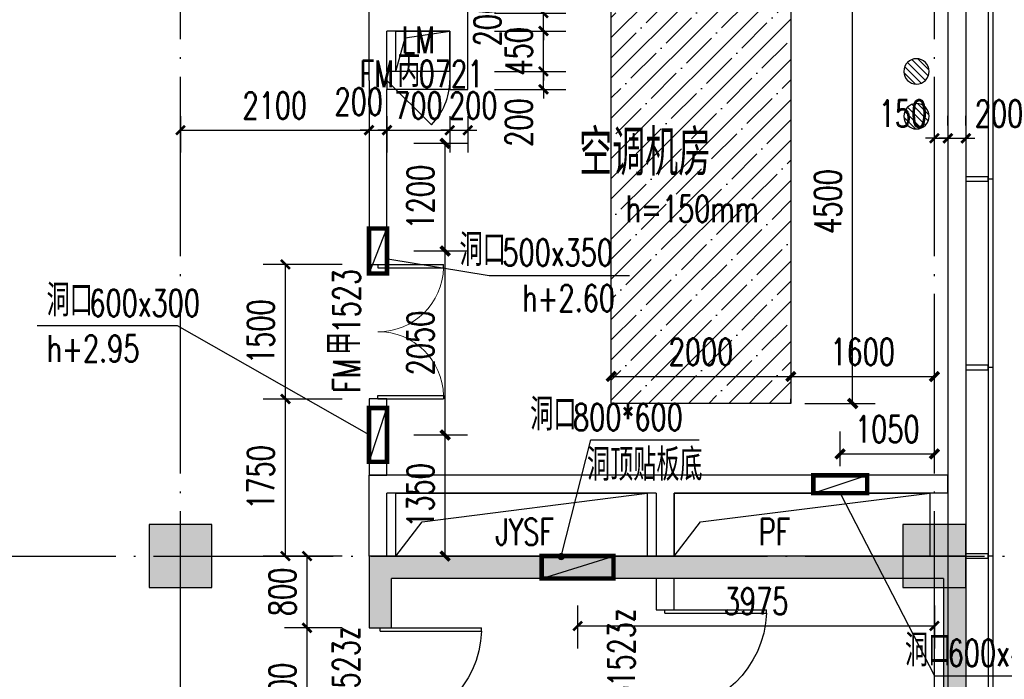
# Model space of a CAD drawing. Extents: x 797781 to 1255204, y 21234 to 1024248.
# Tile 580 of 656: x 978716 to 989687, y 577189 to 584538. Entities that reach past the tile are written whole.
import ezdxf

# ---------------------------------------------------------------- set-up
doc = ezdxf.new("R2010")
doc.units = 0
doc.header["$LTSCALE"] = 1000
doc.header["$MEASUREMENT"] = 0
doc.linetypes.add('230303生产综合楼-平面图_t8$0$DOTE', pattern=[2.42, 2, -0.2, 0.02, -0.2])
for name, color, linetype in [('230303生产综合楼-平面图_t8$0$3T_WOOD', 21, 'Continuous'), ('230303生产综合楼-平面图_t8$0$COLUMN', 40, 'Continuous'), ('230303生产综合楼-平面图_t8$0$CURTWALL', 4, 'Continuous'), ('230303生产综合楼-平面图_t8$0$DIM_LEAD', 3, 'Continuous'), ('230303生产综合楼-平面图_t8$0$DOOR_FIRE', 4, 'Continuous'), ('230303生产综合楼-平面图_t8$0$DOOR_FIRE_TEXT', 7, 'Continuous'), ('230303生产综合楼-平面图_t8$0$DOTE', 1, '230303生产综合楼-平面图_t8$0$DOTE'), ('230303生产综合楼-平面图_t8$0$H-楼板留洞', 6, 'Continuous'), ('230303生产综合楼-平面图_t8$0$PUB_DIM', 3, 'Continuous'), ('230303生产综合楼-平面图_t8$0$PUB_HATCH', 8, 'Continuous'), ('230303生产综合楼-平面图_t8$0$PUB_TEXT', 7, 'Continuous'), ('230303生产综合楼-平面图_t8$0$STAIR', 2, 'Continuous'), ('230303生产综合楼-平面图_t8$0$WALL', 40, 'Continuous'), ('230303生产综合楼-平面图_t8$0$WINDOW_TEXT', 7, 'Continuous'), ('230303生产综合楼-平面图_t8$0$条件', 7, 'Continuous'), ('230303生产综合楼-平面图_t8$0$板洞', 6, 'Continuous'), ('230303生产综合楼-平面图_t8$0$水管', 4, 'Continuous'), ('A-暖通提建筑洞口', 1, 'Continuous'), ('DIM_LEAD', 3, 'Continuous'), ('DUCT-新风设备标注', 3, 'Continuous'), ('EQUIP_地漏', 7, 'Continuous'), ('PUB_DIM', 3, 'Continuous'), ('PUB_HATCH', 8, 'Continuous'), ('PUB_TEXT', 7, 'Continuous'), ('WINDOW', 4, 'Continuous')]:
    doc.layers.add(name, color=color, linetype=linetype)
doc.styles.add('230303生产综合楼-平面图_t8$0$_TCH_DIM', font='SIMPLEX', dxfattribs={"bigfont": 'GBCBIG'})
doc.styles.add('230303生产综合楼-平面图_T8$0$_TCH_DIM_T3', font='SIMPLEX', dxfattribs={"width": 0.705882, "bigfont": 'GBCBIG'})
doc.styles.add('230303生产综合楼-平面图_t8$0$_TCH_WINDOW', font='SIMPLEX', dxfattribs={"height": 3.5, "bigfont": 'GBCBIG'})
doc.styles.add('_TCH_DIM', font='SIMPLEX', dxfattribs={"bigfont": 'GBCBIG'})
doc.styles.add('_TCH_DIM_T3', font='SIMPLEX', dxfattribs={"width": 0.705882, "bigfont": 'GBCBIG'})
doc.dimstyles.new('230303生产综合楼-平面图_T8$0$_TCH_ARCH&&100', dxfattribs={"dimtxt": 297.5, "dimasz": 100, "dimexe": 250, "dimexo": 300, "dimgap": 126.25, "dimtad": 1, "dimdec": 0, "dimzin": 0, "dimdsep": 46, "dimtxsty": '230303生产综合楼-平面图_T8$0$_TCH_DIM_T3', "dimblk": '230303生产综合楼-平面图_t8$0$_ArchTick', "dimcen": 0.09, "dimclrt": 7, "dimazin": 2, "dimtfac": 1, "dimtdec": 0, "dimtix": 1, "dimtmove": 2, "dimatfit": 3, "dimfxl": 1, "dimtolj": 1, "dimtzin": 0, "dimarcsym": 0})
doc.dimstyles.new('_TCH_ARCH&&100', dxfattribs={"dimtxt": 297.5, "dimasz": 100, "dimexe": 250, "dimexo": 300, "dimgap": 126.25, "dimtad": 1, "dimdec": 0, "dimzin": 0, "dimdsep": 46, "dimtxsty": '_TCH_DIM_T3', "dimblk": 'ARCHTICK', "dimcen": 0.09, "dimclrt": 7, "dimazin": 2, "dimtfac": 1, "dimtdec": 0, "dimtix": 1, "dimtmove": 2, "dimatfit": 3, "dimfxl": 1, "dimtolj": 1, "dimtzin": 0, "dimarcsym": 0})

# ---------------------------------------------------------------- blocks, each defined once
blk = doc.blocks.new('_ArchTick')
at = {"color": 0, "linetype": 'ByBlock', "const_width": 0.4}
blk.add_lwpolyline([(-0.5, -0.5), (0.5, 0.5)], dxfattribs=at)
blk = doc.blocks.new('*D6590')
at = {"layer": 'Defpoints', "color": 0, "transparency": 16777216}
for p in [(750509, 570018), (749459, 569580), (750509, 569580)]:
    blk.add_point(p, dxfattribs=at)
at = {"layer": 'PUB_DIM', "color": 0, "lineweight": -2, "transparency": 16777216}
for p, q in [((749459, 569880), (749459, 570268)), ((750509, 569880), (750509, 570268)), ((749459, 570018), (750509, 570018))]:
    blk.add_line(p, q, dxfattribs=at)
at = {"layer": 'PUB_DIM', "color": 0, "lineweight": -2, "transparency": 16777216, "xscale": 100, "yscale": 100, "zscale": 100, "rotation": 180}
blk.add_blockref('_ArchTick', (749459, 570018), dxfattribs=at)
at = {"layer": 'PUB_DIM', "color": 0, "lineweight": -2, "transparency": 16777216, "xscale": 100, "yscale": 100, "zscale": 100}
blk.add_blockref('_ArchTick', (750509, 570018), dxfattribs=at)
at = {"layer": 'PUB_DIM', "color": 7, "transparency": 16777216, "insert": (749984, 570293), "char_height": 297.5, "attachment_point": 5, "style": '_TCH_DIM_T3'}
blk.add_mtext('\\A1;1050', dxfattribs=at)
blk = doc.blocks.new('*D6595')
at = {"layer": 'Defpoints', "color": 0, "transparency": 16777216}
for p in [(744409, 570229), (745057, 570229), (744409, 568880)]:
    blk.add_point(p, dxfattribs=at)
at = {"layer": 'PUB_DIM', "color": 0, "lineweight": -2, "transparency": 16777216}
for p, q in [((744709, 570229), (745307, 570229)), ((745057, 568880), (745057, 570229)), ((744709, 568880), (745307, 568880))]:
    blk.add_line(p, q, dxfattribs=at)
at = {"layer": 'PUB_DIM', "color": 0, "lineweight": -2, "transparency": 16777216, "xscale": 100, "yscale": 100, "zscale": 100}
for p, rotation in [((745057, 570229), 90), ((745057, 568880), 270)]:
    blk.add_blockref('_ArchTick', p, dxfattribs=dict(at, rotation=rotation))
at = {"layer": 'PUB_DIM', "color": 7, "transparency": 16777216, "insert": (744782, 569554), "char_height": 297.5, "attachment_point": 5, "rotation": 90, "style": '_TCH_DIM_T3'}
blk.add_mtext('\\A1;1350', dxfattribs=at)
blk = doc.blocks.new('*D6596')
at = {"layer": 'Defpoints', "color": 0, "transparency": 16777216}
for p in [(744409, 572279), (745057, 572279), (744409, 570229)]:
    blk.add_point(p, dxfattribs=at)
at = {"layer": 'PUB_DIM', "color": 0, "lineweight": -2, "transparency": 16777216}
for p, q in [((744709, 572279), (745307, 572279)), ((745057, 570229), (745057, 572279)), ((744709, 570229), (745307, 570229))]:
    blk.add_line(p, q, dxfattribs=at)
at = {"layer": 'PUB_DIM', "color": 0, "lineweight": -2, "transparency": 16777216, "xscale": 100, "yscale": 100, "zscale": 100}
for p, rotation in [((745057, 572279), 90), ((745057, 570229), 270)]:
    blk.add_blockref('_ArchTick', p, dxfattribs=dict(at, rotation=rotation))
at = {"layer": 'PUB_DIM', "color": 7, "transparency": 16777216, "insert": (744782, 571254), "char_height": 297.5, "attachment_point": 5, "rotation": 90, "style": '_TCH_DIM_T3'}
blk.add_mtext('\\A1;2050', dxfattribs=at)
blk = doc.blocks.new('*D6597')
at = {"layer": 'Defpoints', "color": 0, "transparency": 16777216}
for p in [(744409, 573479), (745057, 573479), (744409, 572279)]:
    blk.add_point(p, dxfattribs=at)
at = {"layer": 'PUB_DIM', "color": 0, "lineweight": -2, "transparency": 16777216}
for p, q in [((744709, 573479), (745307, 573479)), ((745057, 572279), (745057, 573479)), ((744709, 572279), (745307, 572279))]:
    blk.add_line(p, q, dxfattribs=at)
at = {"layer": 'PUB_DIM', "color": 0, "lineweight": -2, "transparency": 16777216, "xscale": 100, "yscale": 100, "zscale": 100}
for p, rotation in [((745057, 573479), 90), ((745057, 572279), 270)]:
    blk.add_blockref('_ArchTick', p, dxfattribs=dict(at, rotation=rotation))
at = {"layer": 'PUB_DIM', "color": 7, "transparency": 16777216, "insert": (744782, 572879), "char_height": 297.5, "attachment_point": 5, "rotation": 90, "style": '_TCH_DIM_T3'}
blk.add_mtext('\\A1;1200', dxfattribs=at)
blk = doc.blocks.new('$TwtSys$00000141')
for p, q in [((-94.2, 7.7), (-10.1, 91.8)), ((-94.2, 7.7), (-10.1, 91.8)), ((-87.2, -35.1), (35.1, 87.2)), ((-87.2, -35.1), (35.1, 87.2)), ((-66.5, -66.5), (66.5, 66.5)), ((-66.5, -66.5), (66.5, 66.5)), ((-32.4, -87.1), (87.6, 32.9)), ((-32.4, -87.1), (87.6, 32.9)), ((11.4, -92.3), (92.3, -11.4)), ((11.4, -92.3), (92.3, -11.4))]:
    blk.add_line(p, q)
blk.add_circle((0, 0), 94)
blk.add_circle((0, 0), 94)
blk = doc.blocks.new('6FDL')
at = {"layer": 'EQUIP_地漏', "xscale": -1.5, "yscale": 1.5, "zscale": 1.5, "rotation": 180}
for p in [(1154951, 398105), (1154951, 397605)]:
    blk.add_blockref('$TwtSys$00000141', p, dxfattribs=at)
blk = doc.blocks.new('230303生产综合楼-平面图_t8$0$6WLGJ')
at = {"layer": '230303生产综合楼-平面图_t8$0$3T_WOOD'}
for points in [[(1106291, 382612), (1106291, 382562), (1106541, 382562), (1106541, 382612)], [(1106291, 380512), (1106291, 380462), (1106541, 380462), (1106541, 380512)], [(1106291, 378412), (1106291, 378362), (1106541, 378362), (1106541, 378412)]]:
    blk.add_lwpolyline(points, close=True, dxfattribs=at)
for points in [[(1106591, 382587), (1106541, 382587)], [(1106591, 380487), (1106541, 380487)], [(1106591, 378387), (1106541, 378387)]]:
    blk.add_lwpolyline(points, dxfattribs=at)
blk = doc.blocks.new('230303生产综合楼-平面图_t8$0$$DorLib2D$00000225')
at = {"color": 0}
for p, q in [((0.475, -0.0014), (0.475, 0.7521)), ((0.475, 0.7521), (0.5, 0.7521)), ((0.5, -0.0014), (0.5, 0.7521)), ((-0.5, 0), (-0.5, 0.252)), ((-0.475, 0.252), (-0.5, 0.252)), ((-0.475, 0), (-0.475, 0.252)), ((-0.475, 0), (-0.5, 0)), ((0.475, -0.0014), (0.5, -0.0014))]:
    blk.add_line(p, q, dxfattribs=at)
for centre, radius, start, end in [((0.5046, -0.0019), 0.7546, 92.24927, 179.72377), ((-0.5008, 0.0026), 0.2508, 359.78987, 84.09744)]:
    blk.add_arc(centre, radius, start, end, dxfattribs=at)
blk = doc.blocks.new('230303生产综合楼-平面图_t8$0$_ArchTick')
at = {"color": 0, "linetype": 'ByBlock', "const_width": 0.3}
blk.add_lwpolyline([(-0.5, -0.5), (0.5, 0.5)], dxfattribs=at)
blk = doc.blocks.new('*D6274')
at = {"layer": '230303生产综合楼-平面图_t8$0$PUB_DIM', "color": 0, "lineweight": -2, "transparency": 16777216}
for p, q in [((808848, 182549), (808208, 182549)), ((808458, 181049), (808458, 182549)), ((808848, 181049), (808208, 181049))]:
    blk.add_line(p, q, dxfattribs=at)
at = {"layer": 'Defpoints', "color": 0, "transparency": 16777216}
for p in [(808458, 182549), (809148, 182549), (809148, 181049)]:
    blk.add_point(p, dxfattribs=at)
at = {"layer": '230303生产综合楼-平面图_t8$0$PUB_DIM', "color": 0, "lineweight": -2, "transparency": 16777216, "xscale": 100, "yscale": 100, "zscale": 100}
for p, rotation in [((808458, 182549), 90), ((808458, 181049), 270)]:
    blk.add_blockref('230303生产综合楼-平面图_t8$0$_ArchTick', p, dxfattribs=dict(at, rotation=rotation))
at = {"layer": '230303生产综合楼-平面图_t8$0$PUB_DIM', "color": 7, "transparency": 16777216, "insert": (808183, 181799), "char_height": 297.5, "attachment_point": 5, "rotation": 90, "style": '230303生产综合楼-平面图_T8$0$_TCH_DIM_T3'}
blk.add_mtext('\\A1;1500', dxfattribs=at)
blk = doc.blocks.new('*D6275')
at = {"layer": '230303生产综合楼-平面图_t8$0$PUB_DIM', "color": 0, "lineweight": -2, "transparency": 16777216}
for p, q in [((808848, 183349), (808208, 183349)), ((808458, 182549), (808458, 183349)), ((808848, 182549), (808208, 182549))]:
    blk.add_line(p, q, dxfattribs=at)
at = {"layer": 'Defpoints', "color": 0, "transparency": 16777216}
for p in [(808458, 183349), (809148, 183349), (809148, 182549)]:
    blk.add_point(p, dxfattribs=at)
at = {"layer": '230303生产综合楼-平面图_t8$0$PUB_DIM', "color": 0, "lineweight": -2, "transparency": 16777216, "xscale": 100, "yscale": 100, "zscale": 100}
for p, rotation in [((808458, 183349), 90), ((808458, 182549), 270)]:
    blk.add_blockref('230303生产综合楼-平面图_t8$0$_ArchTick', p, dxfattribs=dict(at, rotation=rotation))
at = {"layer": '230303生产综合楼-平面图_t8$0$PUB_DIM', "color": 7, "transparency": 16777216, "insert": (808183, 182949), "char_height": 297.5, "attachment_point": 5, "rotation": 90, "style": '230303生产综合楼-平面图_T8$0$_TCH_DIM_T3'}
blk.add_mtext('\\A1;800', dxfattribs=at)
blk = doc.blocks.new('*D6278')
at = {"layer": '230303生产综合楼-平面图_t8$0$PUB_DIM', "color": 0, "lineweight": -2, "transparency": 16777216}
for p, q in [((811473, 182799), (811473, 182320)), ((815448, 182799), (815448, 182320)), ((811473, 182570), (815448, 182570))]:
    blk.add_line(p, q, dxfattribs=at)
at = {"layer": 'Defpoints', "color": 0, "transparency": 16777216}
for p in [(811473, 183099), (815448, 183099), (815448, 182570)]:
    blk.add_point(p, dxfattribs=at)
at = {"layer": '230303生产综合楼-平面图_t8$0$PUB_DIM', "color": 0, "lineweight": -2, "transparency": 16777216, "xscale": 100, "yscale": 100, "zscale": 100, "rotation": 180}
blk.add_blockref('230303生产综合楼-平面图_t8$0$_ArchTick', (811473, 182570), dxfattribs=at)
at = {"layer": '230303生产综合楼-平面图_t8$0$PUB_DIM', "color": 0, "lineweight": -2, "transparency": 16777216, "xscale": 100, "yscale": 100, "zscale": 100}
blk.add_blockref('230303生产综合楼-平面图_t8$0$_ArchTick', (815448, 182570), dxfattribs=at)
at = {"layer": '230303生产综合楼-平面图_t8$0$PUB_DIM', "color": 7, "transparency": 16777216, "insert": (813461, 182845), "char_height": 297.5, "attachment_point": 5, "style": '230303生产综合楼-平面图_T8$0$_TCH_DIM_T3'}
blk.add_mtext('\\A1;3975', dxfattribs=at)
blk = doc.blocks.new('$DorLib2D$00000114')
at = {"color": 0}
blk.add_line((0.5, 0), (-0.207, 0.707), dxfattribs=at)
blk.add_arc((0.5, 0), 1, 135, 180, dxfattribs=at)
blk = doc.blocks.new('*D2984')
at = {"layer": 'Defpoints', "color": 0, "transparency": 16777216}
for p in [(987165, 584762), (987997, 584762), (987165, 580262)]:
    blk.add_point(p, dxfattribs=at)
at = {"layer": 'PUB_DIM', "color": 0, "lineweight": -2, "transparency": 16777216}
for p, q in [((987465, 584762), (988247, 584762)), ((987997, 580262), (987997, 584762)), ((987465, 580262), (988247, 580262))]:
    blk.add_line(p, q, dxfattribs=at)
at = {"layer": 'PUB_DIM', "color": 0, "lineweight": -2, "transparency": 16777216, "xscale": 100, "yscale": 100, "zscale": 100}
for p, rotation in [((987997, 584762), 90), ((987997, 580262), 270)]:
    blk.add_blockref('_ArchTick', p, dxfattribs=dict(at, rotation=rotation))
at = {"layer": 'PUB_DIM', "color": 7, "transparency": 16777216, "insert": (987722, 582512), "char_height": 297.5, "attachment_point": 5, "rotation": 90, "style": '_TCH_DIM_T3'}
blk.add_mtext('\\A1;4500', dxfattribs=at)
blk = doc.blocks.new('*D2986')
at = {"layer": 'Defpoints', "color": 0, "transparency": 16777216}
for p in [(987308, 580580), (988908, 580580), (988908, 580563)]:
    blk.add_point(p, dxfattribs=at)
at = {"layer": 'PUB_DIM', "color": 0, "lineweight": -2, "transparency": 16777216}
for p, q in [((987308, 580563), (988908, 580563)), ((987308, 580280), (987308, 580313)), ((988908, 580280), (988908, 580313))]:
    blk.add_line(p, q, dxfattribs=at)
at = {"layer": 'PUB_DIM', "color": 0, "lineweight": -2, "transparency": 16777216, "xscale": 100, "yscale": 100, "zscale": 100, "rotation": 180}
blk.add_blockref('_ArchTick', (987308, 580563), dxfattribs=at)
at = {"layer": 'PUB_DIM', "color": 0, "lineweight": -2, "transparency": 16777216, "xscale": 100, "yscale": 100, "zscale": 100}
blk.add_blockref('_ArchTick', (988908, 580563), dxfattribs=at)
at = {"layer": 'PUB_DIM', "color": 7, "transparency": 16777216, "insert": (988108, 580838), "char_height": 297.5, "attachment_point": 5, "style": '_TCH_DIM_T3'}
blk.add_mtext('\\A1;1600', dxfattribs=at)
blk = doc.blocks.new('*D2987')
at = {"layer": 'Defpoints', "color": 0, "transparency": 16777216}
for p in [(985308, 580580), (987308, 580580), (987308, 580563)]:
    blk.add_point(p, dxfattribs=at)
at = {"layer": 'PUB_DIM', "color": 0, "lineweight": -2, "transparency": 16777216}
for p, q in [((985308, 580563), (987308, 580563)), ((985308, 580280), (985308, 580313)), ((987308, 580280), (987308, 580313))]:
    blk.add_line(p, q, dxfattribs=at)
at = {"layer": 'PUB_DIM', "color": 0, "lineweight": -2, "transparency": 16777216, "xscale": 100, "yscale": 100, "zscale": 100, "rotation": 180}
blk.add_blockref('_ArchTick', (985308, 580563), dxfattribs=at)
at = {"layer": 'PUB_DIM', "color": 0, "lineweight": -2, "transparency": 16777216, "xscale": 100, "yscale": 100, "zscale": 100}
blk.add_blockref('_ArchTick', (987308, 580563), dxfattribs=at)
at = {"layer": 'PUB_DIM', "color": 7, "transparency": 16777216, "insert": (986308, 580838), "char_height": 297.5, "attachment_point": 5, "style": '_TCH_DIM_T3'}
blk.add_mtext('\\A1;2000', dxfattribs=at)
blk = doc.blocks.new('*D4943')
at = {"layer": '230303生产综合楼-平面图_t8$0$PUB_DIM', "color": 0, "lineweight": -2, "transparency": 16777216}
for p, q in [((988908, 583360), (988908, 583467)), ((989058, 583360), (989058, 583467)), ((988908, 583217), (988808, 583217)), ((988908, 583217), (989058, 583217)), ((989058, 583217), (989158, 583217))]:
    blk.add_line(p, q, dxfattribs=at)
at = {"layer": 'Defpoints', "color": 0, "transparency": 16777216}
for p in [(989058, 583217), (988908, 583060), (989058, 583060)]:
    blk.add_point(p, dxfattribs=at)
at = {"layer": '230303生产综合楼-平面图_t8$0$PUB_DIM', "color": 0, "lineweight": -2, "transparency": 16777216, "xscale": 100, "yscale": 100, "zscale": 100}
blk.add_blockref('230303生产综合楼-平面图_t8$0$_ArchTick', (988908, 583217), dxfattribs=at)
at = {"layer": '230303生产综合楼-平面图_t8$0$PUB_DIM', "color": 0, "lineweight": -2, "transparency": 16777216, "xscale": 100, "yscale": 100, "zscale": 100, "rotation": 180}
blk.add_blockref('230303生产综合楼-平面图_t8$0$_ArchTick', (989058, 583217), dxfattribs=at)
at = {"layer": '230303生产综合楼-平面图_t8$0$PUB_DIM', "color": 7, "transparency": 16777216, "insert": (988558, 583492), "char_height": 297.5, "attachment_point": 5, "style": '230303生产综合楼-平面图_T8$0$_TCH_DIM_T3'}
blk.add_mtext('\\A1;150', dxfattribs=at)
blk = doc.blocks.new('*D4944')
at = {"layer": '230303生产综合楼-平面图_t8$0$PUB_DIM', "color": 0, "lineweight": -2, "transparency": 16777216}
for p, q in [((989058, 583360), (989058, 583467)), ((989258, 583360), (989258, 583467)), ((989058, 583217), (988958, 583217)), ((989058, 583217), (989258, 583217)), ((989258, 583217), (989358, 583217))]:
    blk.add_line(p, q, dxfattribs=at)
at = {"layer": 'Defpoints', "color": 0, "transparency": 16777216}
for p in [(989258, 583217), (989058, 583060), (989258, 583060)]:
    blk.add_point(p, dxfattribs=at)
at = {"layer": '230303生产综合楼-平面图_t8$0$PUB_DIM', "color": 0, "lineweight": -2, "transparency": 16777216, "xscale": 100, "yscale": 100, "zscale": 100}
blk.add_blockref('230303生产综合楼-平面图_t8$0$_ArchTick', (989058, 583217), dxfattribs=at)
at = {"layer": '230303生产综合楼-平面图_t8$0$PUB_DIM', "color": 0, "lineweight": -2, "transparency": 16777216, "xscale": 100, "yscale": 100, "zscale": 100, "rotation": 180}
blk.add_blockref('230303生产综合楼-平面图_t8$0$_ArchTick', (989258, 583217), dxfattribs=at)
at = {"layer": '230303生产综合楼-平面图_t8$0$PUB_DIM', "color": 7, "transparency": 16777216, "insert": (989628, 583492), "char_height": 297.5, "attachment_point": 5, "style": '230303生产综合楼-平面图_T8$0$_TCH_DIM_T3'}
blk.add_mtext('\\A1;200', dxfattribs=at)
blk = doc.blocks.new('*D5046')
at = {"layer": '230303生产综合楼-平面图_t8$0$PUB_DIM', "color": 0, "lineweight": -2, "transparency": 16777216}
for p, q in [((984552, 583962), (984552, 584062)), ((984008, 583962), (984802, 583962)), ((984552, 583762), (984552, 583962)), ((984008, 583762), (984802, 583762)), ((984552, 583762), (984552, 583662))]:
    blk.add_line(p, q, dxfattribs=at)
at = {"layer": 'Defpoints', "color": 0, "transparency": 16777216}
for p in [(983708, 583962), (984552, 583962), (983708, 583762)]:
    blk.add_point(p, dxfattribs=at)
at = {"layer": '230303生产综合楼-平面图_t8$0$PUB_DIM', "color": 0, "lineweight": -2, "transparency": 16777216, "xscale": 100, "yscale": 100, "zscale": 100}
for p, rotation in [((984552, 583962), 270), ((984552, 583762), 90)]:
    blk.add_blockref('230303生产综合楼-平面图_t8$0$_ArchTick', p, dxfattribs=dict(at, rotation=rotation))
at = {"layer": '230303生产综合楼-平面图_t8$0$PUB_DIM', "color": 7, "transparency": 16777216, "insert": (984277, 583392), "char_height": 297.5, "attachment_point": 5, "rotation": 90, "style": '230303生产综合楼-平面图_T8$0$_TCH_DIM_T3'}
blk.add_mtext('\\A1;200', dxfattribs=at)
blk = doc.blocks.new('*D5047')
at = {"layer": '230303生产综合楼-平面图_t8$0$PUB_DIM', "color": 0, "lineweight": -2, "transparency": 16777216}
for p, q in [((984552, 584412), (984552, 584512)), ((984008, 584412), (984802, 584412)), ((984552, 583962), (984552, 584412)), ((984008, 583962), (984802, 583962)), ((984552, 583962), (984552, 583862))]:
    blk.add_line(p, q, dxfattribs=at)
at = {"layer": 'Defpoints', "color": 0, "transparency": 16777216}
for p in [(983708, 584412), (984552, 584412), (983708, 583962)]:
    blk.add_point(p, dxfattribs=at)
at = {"layer": '230303生产综合楼-平面图_t8$0$PUB_DIM', "color": 0, "lineweight": -2, "transparency": 16777216, "xscale": 100, "yscale": 100, "zscale": 100}
for p, rotation in [((984552, 584412), 270), ((984552, 583962), 90)]:
    blk.add_blockref('230303生产综合楼-平面图_t8$0$_ArchTick', p, dxfattribs=dict(at, rotation=rotation))
at = {"layer": '230303生产综合楼-平面图_t8$0$PUB_DIM', "color": 7, "transparency": 16777216, "insert": (984277, 584187), "char_height": 297.5, "attachment_point": 5, "rotation": 90, "style": '230303生产综合楼-平面图_T8$0$_TCH_DIM_T3'}
blk.add_mtext('\\A1;450', dxfattribs=at)
blk = doc.blocks.new('*D5048')
at = {"layer": '230303生产综合楼-平面图_t8$0$PUB_DIM', "color": 0, "lineweight": -2, "transparency": 16777216}
for p, q in [((984552, 584612), (984552, 584712)), ((984008, 584612), (984802, 584612)), ((984552, 584412), (984552, 584612)), ((984008, 584412), (984802, 584412)), ((984552, 584412), (984552, 584312))]:
    blk.add_line(p, q, dxfattribs=at)
at = {"layer": 'Defpoints', "color": 0, "transparency": 16777216}
for p in [(983708, 584612), (984552, 584612), (983708, 584412)]:
    blk.add_point(p, dxfattribs=at)
at = {"layer": '230303生产综合楼-平面图_t8$0$PUB_DIM', "color": 0, "lineweight": -2, "transparency": 16777216, "xscale": 100, "yscale": 100, "zscale": 100}
for p, rotation in [((984552, 584612), 270), ((984552, 584412), 90)]:
    blk.add_blockref('230303生产综合楼-平面图_t8$0$_ArchTick', p, dxfattribs=dict(at, rotation=rotation))
at = {"layer": '230303生产综合楼-平面图_t8$0$PUB_DIM', "color": 7, "transparency": 16777216, "insert": (983927, 584512), "char_height": 297.5, "attachment_point": 5, "rotation": 90, "style": '230303生产综合楼-平面图_T8$0$_TCH_DIM_T3'}
blk.add_mtext('\\A1;200', dxfattribs=at)
blk = doc.blocks.new('*D5052')
at = {"layer": '230303生产综合楼-平面图_t8$0$PUB_DIM', "color": 0, "lineweight": -2, "transparency": 16777216}
for p, q in [((983508, 583462), (983508, 583057)), ((983708, 583462), (983708, 583057)), ((983508, 583307), (983408, 583307)), ((983508, 583307), (983708, 583307)), ((983708, 583307), (983808, 583307))]:
    blk.add_line(p, q, dxfattribs=at)
at = {"layer": 'Defpoints', "color": 0, "transparency": 16777216}
for p in [(983508, 583762), (983708, 583762), (983708, 583307)]:
    blk.add_point(p, dxfattribs=at)
at = {"layer": '230303生产综合楼-平面图_t8$0$PUB_DIM', "color": 0, "lineweight": -2, "transparency": 16777216, "xscale": 100, "yscale": 100, "zscale": 100}
blk.add_blockref('230303生产综合楼-平面图_t8$0$_ArchTick', (983508, 583307), dxfattribs=at)
at = {"layer": '230303生产综合楼-平面图_t8$0$PUB_DIM', "color": 0, "lineweight": -2, "transparency": 16777216, "xscale": 100, "yscale": 100, "zscale": 100, "rotation": 180}
blk.add_blockref('230303生产综合楼-平面图_t8$0$_ArchTick', (983708, 583307), dxfattribs=at)
at = {"layer": '230303生产综合楼-平面图_t8$0$PUB_DIM', "color": 7, "transparency": 16777216, "insert": (983769, 583582), "char_height": 297.5, "attachment_point": 5, "style": '230303生产综合楼-平面图_T8$0$_TCH_DIM_T3'}
blk.add_mtext('\\A1;200', dxfattribs=at)
blk = doc.blocks.new('*D5053')
at = {"layer": '230303生产综合楼-平面图_t8$0$PUB_DIM', "color": 0, "lineweight": -2, "transparency": 16777216}
for p, q in [((982808, 583462), (982808, 583057)), ((983508, 583462), (983508, 583057)), ((982808, 583307), (982708, 583307)), ((982808, 583307), (983508, 583307)), ((983508, 583307), (983608, 583307))]:
    blk.add_line(p, q, dxfattribs=at)
at = {"layer": 'Defpoints', "color": 0, "transparency": 16777216}
for p in [(982808, 583762), (983508, 583762), (983508, 583307)]:
    blk.add_point(p, dxfattribs=at)
at = {"layer": '230303生产综合楼-平面图_t8$0$PUB_DIM', "color": 0, "lineweight": -2, "transparency": 16777216, "xscale": 100, "yscale": 100, "zscale": 100}
blk.add_blockref('230303生产综合楼-平面图_t8$0$_ArchTick', (982808, 583307), dxfattribs=at)
at = {"layer": '230303生产综合楼-平面图_t8$0$PUB_DIM', "color": 0, "lineweight": -2, "transparency": 16777216, "xscale": 100, "yscale": 100, "zscale": 100, "rotation": 180}
blk.add_blockref('230303生产综合楼-平面图_t8$0$_ArchTick', (983508, 583307), dxfattribs=at)
at = {"layer": '230303生产综合楼-平面图_t8$0$PUB_DIM', "color": 7, "transparency": 16777216, "insert": (983158, 583582), "char_height": 297.5, "attachment_point": 5, "style": '230303生产综合楼-平面图_T8$0$_TCH_DIM_T3'}
blk.add_mtext('\\A1;700', dxfattribs=at)
blk = doc.blocks.new('*D5054')
at = {"layer": '230303生产综合楼-平面图_t8$0$PUB_DIM', "color": 0, "lineweight": -2, "transparency": 16777216}
for p, q in [((982608, 583462), (982608, 583057)), ((982808, 583462), (982808, 583057)), ((982608, 583307), (982508, 583307)), ((982608, 583307), (982808, 583307)), ((982808, 583307), (982908, 583307))]:
    blk.add_line(p, q, dxfattribs=at)
at = {"layer": 'Defpoints', "color": 0, "transparency": 16777216}
for p in [(982608, 583762), (982808, 583762), (982808, 583307)]:
    blk.add_point(p, dxfattribs=at)
at = {"layer": '230303生产综合楼-平面图_t8$0$PUB_DIM', "color": 0, "lineweight": -2, "transparency": 16777216, "xscale": 100, "yscale": 100, "zscale": 100}
blk.add_blockref('230303生产综合楼-平面图_t8$0$_ArchTick', (982608, 583307), dxfattribs=at)
at = {"layer": '230303生产综合楼-平面图_t8$0$PUB_DIM', "color": 0, "lineweight": -2, "transparency": 16777216, "xscale": 100, "yscale": 100, "zscale": 100, "rotation": 180}
blk.add_blockref('230303生产综合楼-平面图_t8$0$_ArchTick', (982808, 583307), dxfattribs=at)
at = {"layer": '230303生产综合楼-平面图_t8$0$PUB_DIM', "color": 7, "transparency": 16777216, "insert": (982494, 583625), "char_height": 297.5, "attachment_point": 5, "style": '230303生产综合楼-平面图_T8$0$_TCH_DIM_T3'}
blk.add_mtext('\\A1;200', dxfattribs=at)
blk = doc.blocks.new('*D5055')
at = {"layer": '230303生产综合楼-平面图_t8$0$PUB_DIM', "color": 0, "lineweight": -2, "transparency": 16777216}
for p, q in [((980508, 583462), (980508, 583057)), ((982608, 583462), (982608, 583057)), ((980508, 583307), (982608, 583307))]:
    blk.add_line(p, q, dxfattribs=at)
at = {"layer": 'Defpoints', "color": 0, "transparency": 16777216}
for p in [(980508, 583762), (982608, 583762), (982608, 583307)]:
    blk.add_point(p, dxfattribs=at)
at = {"layer": '230303生产综合楼-平面图_t8$0$PUB_DIM', "color": 0, "lineweight": -2, "transparency": 16777216, "xscale": 100, "yscale": 100, "zscale": 100, "rotation": 180}
blk.add_blockref('230303生产综合楼-平面图_t8$0$_ArchTick', (980508, 583307), dxfattribs=at)
at = {"layer": '230303生产综合楼-平面图_t8$0$PUB_DIM', "color": 0, "lineweight": -2, "transparency": 16777216, "xscale": 100, "yscale": 100, "zscale": 100}
blk.add_blockref('230303生产综合楼-平面图_t8$0$_ArchTick', (982608, 583307), dxfattribs=at)
at = {"layer": '230303生产综合楼-平面图_t8$0$PUB_DIM', "color": 7, "transparency": 16777216, "insert": (981558, 583582), "char_height": 297.5, "attachment_point": 5, "style": '230303生产综合楼-平面图_T8$0$_TCH_DIM_T3'}
blk.add_mtext('\\A1;2100', dxfattribs=at)
blk = doc.blocks.new('*D5056')
at = {"layer": '230303生产综合楼-平面图_t8$0$PUB_DIM', "color": 0, "lineweight": -2, "transparency": 16777216}
for p, q in [((982308, 581812), (981427, 581812)), ((981677, 580312), (981677, 581812)), ((982308, 580312), (981427, 580312))]:
    blk.add_line(p, q, dxfattribs=at)
at = {"layer": 'Defpoints', "color": 0, "transparency": 16777216}
for p in [(981677, 581812), (982608, 581812), (982608, 580312)]:
    blk.add_point(p, dxfattribs=at)
at = {"layer": '230303生产综合楼-平面图_t8$0$PUB_DIM', "color": 0, "lineweight": -2, "transparency": 16777216, "xscale": 100, "yscale": 100, "zscale": 100}
for p, rotation in [((981677, 581812), 90), ((981677, 580312), 270)]:
    blk.add_blockref('230303生产综合楼-平面图_t8$0$_ArchTick', p, dxfattribs=dict(at, rotation=rotation))
at = {"layer": '230303生产综合楼-平面图_t8$0$PUB_DIM', "color": 7, "transparency": 16777216, "insert": (981402, 581062), "char_height": 297.5, "attachment_point": 5, "rotation": 90, "style": '230303生产综合楼-平面图_T8$0$_TCH_DIM_T3'}
blk.add_mtext('\\A1;1500', dxfattribs=at)
blk = doc.blocks.new('*D5057')
at = {"layer": '230303生产综合楼-平面图_t8$0$PUB_DIM', "color": 0, "lineweight": -2, "transparency": 16777216}
for p, q in [((982308, 580312), (981427, 580312)), ((981677, 578562), (981677, 580312)), ((982308, 578562), (981427, 578562))]:
    blk.add_line(p, q, dxfattribs=at)
at = {"layer": 'Defpoints', "color": 0, "transparency": 16777216}
for p in [(981677, 580312), (982608, 580312), (982608, 578562)]:
    blk.add_point(p, dxfattribs=at)
at = {"layer": '230303生产综合楼-平面图_t8$0$PUB_DIM', "color": 0, "lineweight": -2, "transparency": 16777216, "xscale": 100, "yscale": 100, "zscale": 100}
for p, rotation in [((981677, 580312), 90), ((981677, 578562), 270)]:
    blk.add_blockref('230303生产综合楼-平面图_t8$0$_ArchTick', p, dxfattribs=dict(at, rotation=rotation))
at = {"layer": '230303生产综合楼-平面图_t8$0$PUB_DIM', "color": 7, "transparency": 16777216, "insert": (981402, 579437), "char_height": 297.5, "attachment_point": 5, "rotation": 90, "style": '230303生产综合楼-平面图_T8$0$_TCH_DIM_T3'}
blk.add_mtext('\\A1;1750', dxfattribs=at)
blk = doc.blocks.new('230303生产综合楼-平面图_t8$0$$DorLib2D$00000002')
for p, q in [((-0.5, 0), (-0.5, 0.4875)), ((-0.475, 0.4875), (-0.5, 0.4875)), ((-0.475, 0), (-0.475, 0.4875)), ((0.475, 0), (0.475, 0.4875)), ((0.475, 0.4875), (0.5, 0.4875)), ((0.5, 0), (0.5, 0.4875)), ((-0.5, 0), (-0.475, 0)), ((0.5, 0), (0.475, 0))]:
    blk.add_line(p, q)
at = {"lineweight": 13}
for centre, start, end in [((-0.4875, 0), 0, 88.53072), ((0.4875, 0), 91.46928, 180)]:
    blk.add_arc(centre, 0.4875, start, end, dxfattribs=at)
blk = doc.blocks.new('_FZH')
blk.add_lwpolyline([(-0.5, -0.5), (0.5, -0.5), (0.5, 0.5), (-0.5, 0.5)], close=True)
at = {"layer": 'PUB_HATCH'}
blk.add_solid([(-0.5, -0.5), (0.5, -0.5), (-0.5, 0.5), (0.5, 0.5)], dxfattribs=at)
blk = doc.blocks.new('6-9FND69')
at = {"layer": 'A-暖通提建筑洞口', "const_width": 50}
for points in [[(744409, 572528.7), (744409, 572028.7), (744209, 572028.7), (744209, 572528.7)], [(744409, 570529.2), (744409, 569929.2), (744209, 569929.2), (744209, 570529.2)], [(749159.4, 569779.7), (749759.4, 569779.7), (749759.4, 569579.7), (749159.4, 569579.7)]]:
    blk.add_lwpolyline(points, close=True, dxfattribs=at)
at = {"layer": 'A-暖通提建筑洞口'}
for points in [[(744209, 572028.7), (744409, 572528.7)], [(744209, 569929.2), (744409, 570529.2)], [(749159.4, 569579.7), (749759.4, 569779.7)]]:
    blk.add_lwpolyline(points, dxfattribs=at)
at = {"layer": 'DIM_LEAD'}
for p, q in [((744418.4, 572192.2), (745546.8, 572007.4)), ((745546.8, 572007.4), (747110.2, 572007.4)), ((742075, 571445.1), (740511.6, 571445.1)), ((744209, 570229.2), (742075, 571445.1)), ((744209, 570229.2), (742075, 571445.1)), ((749459.4, 569579.7), (750509, 567546)), ((750509, 567546), (752072.4, 567546))]:
    blk.add_line(p, q, dxfattribs=at)
at = {"layer": 'PUB_TEXT', "style": '_TCH_DIM'}
for p in [(745218.6, 572112.4), (740616.6, 571550.1), (750180.8, 567651)]:
    blk.add_text('洞口', height=357.45, dxfattribs=at).set_placement(p)
at = {"layer": 'PUB_TEXT', "style": '_TCH_DIM', "width": 0.705882}
for s, p in [('500x350', (745695.2, 572112.4)), ('h+2.60', (745915.2, 571604.9)), ('600x300', (741093.2, 571550.1)), ('h+2.95', (740616.6, 571042.6)), ('600x400', (750657.4, 567651))]:
    blk.add_text(s, height=297.5, dxfattribs=at).set_placement(p)
at = {"layer": 'PUB_DIM'}
for p1, p2, distance, picture, middle in [((744409, 572278.7), (744409, 573478.8), -647.5, '*D6597', (744781.5, 572878.8)), ((744408.9907, 570229.1658), (744408.9907, 572278.7498), -647.5262, '*D6596', (744781.5169, 571253.9578)), ((749459.4, 569579.7), (750509, 569579.7), 438, '*D6590', (749984.2, 570292.7)), ((744408.9907, 568879.661), (744408.9907, 570229.1658), -647.5262, '*D6595', (744781.5169, 569554.4134))]:
    dim = blk.add_aligned_dim(p1=p1, p2=p2, distance=distance, dimstyle='_TCH_ARCH&&100', dxfattribs=at)
    dim.commit()
    dim.dimension.update_dxf_attribs({"geometry": picture, "text_midpoint": middle})
blk = doc.blocks.new('230303生产综合楼-平面图_t8$0$HXT-3')
at = {"layer": '230303生产综合楼-平面图_t8$0$PUB_HATCH'}
for points in [[(809148.3, 183348.9), (809148.3, 182548.9), (809398.3, 182548.9), (809398.3, 183098.9)], [(812448.3, 183098.9), (812448.3, 183348.9), (809148.3, 183348.9), (809398.3, 183098.9)], [(815548.3, 183098.9), (815798.3, 183348.9), (812448.3, 183348.9), (812448.3, 183098.9)], [(815798.3, 183348.9), (815548.3, 183098.9), (815548.3, 181248.9), (815798.3, 181248.9)]]:
    blk.add_hatch(color=256, dxfattribs=at).paths.add_polyline_path(points)
at = {"layer": '230303生产综合楼-平面图_t8$0$DIM_LEAD'}
for p, q in [((811290.3, 183343), (811620.9, 184643.1)), ((811620.9, 184643.1), (812826.2, 184643.1))]:
    blk.add_line(p, q, dxfattribs=at)
at = {"layer": '230303生产综合楼-平面图_t8$0$DIM_LEAD', "const_width": 40}
blk.add_lwpolyline([(811285.4, 183323.6, 1), (811295.2, 183362.4, 1)], format="xyb", close=True, dxfattribs=at)
at = {"layer": '230303生产综合楼-平面图_t8$0$STAIR'}
blk.add_line((815448.3, 175298.9), (815448.3, 182998.9), dxfattribs=at)
at = {"layer": '230303生产综合楼-平面图_t8$0$WALL'}
for p, q in [((809148.3, 183348.9), (809148.3, 184248.9)), ((812448.3, 184248.9), (809148.3, 184248.9)), ((815598.3, 184248.9), (812448.3, 184248.9)), ((815598.3, 184048.9), (815598.3, 184248.9)), ((809348.3, 183348.9), (809348.3, 184048.9)), ((812348.3, 184048.9), (809348.3, 184048.9)), ((812348.3, 184048.9), (812348.3, 183348.9)), ((812548.3, 184048.9), (812548.3, 183348.9)), ((815598.3, 184048.9), (812548.3, 184048.9)), ((809148.3, 183348.9), (809148.3, 182548.9)), ((812448.3, 183348.9), (809148.3, 183348.9)), ((815798.3, 183348.9), (812448.3, 183348.9)), ((815798.3, 183348.9), (815798.3, 181248.9)), ((809398.3, 182548.9), (809398.3, 183098.9)), ((812448.3, 183098.9), (809398.3, 183098.9)), ((812348.3, 183098.9), (812348.3, 182748.9)), ((815548.3, 183098.9), (812448.3, 183098.9)), ((812548.3, 182748.9), (812548.3, 183098.9)), ((815548.3, 183098.9), (815548.3, 181248.9)), ((812348.3, 182748.9), (812548.3, 182748.9)), ((809148.3, 182548.9), (809398.3, 182548.9))]:
    blk.add_line(p, q, dxfattribs=at)
at = {"layer": '230303生产综合楼-平面图_t8$0$条件', "color": 1, "const_width": 50}
blk.add_lwpolyline([(811073, 183098.9), (811073, 183348.9), (811873, 183348.9), (811873, 183098.9), (811073, 183098.9)], dxfattribs=at)
at = {"layer": '230303生产综合楼-平面图_t8$0$条件', "color": 1}
blk.add_lwpolyline([(811073, 183098.9), (811873, 183348.9)], dxfattribs=at)
at = {"layer": '230303生产综合楼-平面图_t8$0$板洞'}
for points in [[(812248.3, 183348.9), (809448.3, 183348.9), (809448.3, 184048.9), (812248.3, 184048.9)], [(815398.3, 183348.9), (812548.3, 183348.9), (812548.3, 184048.9), (815398.3, 184048.9)]]:
    blk.add_lwpolyline(points, close=True, dxfattribs=at)
for points in [[(809448.3, 183348.9), (809740.4, 183728.7), (812248.3, 184048.9)], [(812548.3, 183348.9), (812840.4, 183728.7), (815398.3, 184048.9)]]:
    blk.add_lwpolyline(points, dxfattribs=at)
at = {"layer": '230303生产综合楼-平面图_t8$0$DOOR_FIRE', "xscale": -1500, "yscale": 1500}
for p, zscale, rotation in [((812448.3, 181998.9), 200, 270.0000000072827), ((809273.3, 181798.9), 250, 269.9999999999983)]:
    blk.add_blockref('230303生产综合楼-平面图_t8$0$$DorLib2D$00000225', p, dxfattribs=dict(at, zscale=zscale, rotation=rotation))
at = {"layer": '230303生产综合楼-平面图_t8$0$DOOR_FIRE_TEXT', "style": '230303生产综合楼-平面图_t8$0$_TCH_WINDOW', "width": 0.705882}
for p in [(812110.8, 181893.1), (809043.4, 181693.1)]:
    blk.add_text('1523z', height=297.5, rotation=90, dxfattribs=at).set_placement(p)
at = {"layer": '230303生产综合楼-平面图_t8$0$DOOR_FIRE_TEXT', "style": '230303生产综合楼-平面图_t8$0$_TCH_WINDOW'}
blk.add_text('乙', height=357.4, rotation=90, dxfattribs=at).set_placement((812110.8, 181654.8))
at = {"layer": '230303生产综合楼-平面图_t8$0$PUB_TEXT', "style": '230303生产综合楼-平面图_t8$0$_TCH_DIM'}
for s, p in [('洞口', (810944.6, 184748.1)), ('洞顶贴板底', (811578.1, 184188.1))]:
    blk.add_text(s, height=357.45, dxfattribs=at).set_placement(p)
at = {"layer": '230303生产综合楼-平面图_t8$0$PUB_TEXT', "style": '230303生产综合楼-平面图_t8$0$_TCH_DIM', "width": 0.705882}
for s, p in [('800*600', (811421.2, 184748.1)), ('JYSF', (810560.1, 183470.9)), ('PF', (813490.8, 183470.9))]:
    blk.add_text(s, height=297.5, dxfattribs=at).set_placement(p)
at = {"layer": '230303生产综合楼-平面图_t8$0$PUB_DIM'}
for p1, p2, distance, picture, middle in [((809148.3, 182548.9), (809148.3, 183348.9), 690.7, '*D6275', (808182.7, 182948.9)), ((811473, 183098.9), (815448.3, 183098.9), -528.6, '*D6278', (813460.7, 182845.4)), ((809148.3, 181048.9), (809148.3, 182548.9), 690.7, '*D6274', (808182.7, 181798.9))]:
    dim = blk.add_aligned_dim(p1=p1, p2=p2, distance=distance, dimstyle='230303生产综合楼-平面图_T8$0$_TCH_ARCH&&100', dxfattribs=at)
    dim.commit()
    dim.dimension.update_dxf_attribs({"geometry": picture, "text_midpoint": middle})

msp = doc.modelspace()

# ---------------------------------------------------------------- hatches: boundary and pattern name
at = {"layer": 'PUB_HATCH'}
h = msp.add_hatch(dxfattribs=at)
h.set_pattern_fill('ANSI35', color=256, scale=100)
h.set_pattern_definition([(45, (0, 0), (-224.5064, 224.5064), []), (45, (224.5, 0), (-224.5064, 224.5064), [396.875, -79.375, 0, -79.375])])
h.paths.add_polyline_path([(985308, 584762.2), (987308, 584762.2), (987308, 580262.2), (985308, 580262.2)])

# ---------------------------------------------------------------- linework, layer by layer
at = {"layer": '230303生产综合楼-平面图_t8$0$CURTWALL'}
for points in [[(895858, 590262.2), (963708, 590262.2), (989558, 587582.3), (989558, 566862.2), (895858, 566862.2)], [(895908, 590212.2), (963705.4, 590212.2), (989508, 587537.2), (989508, 566912.2), (895908, 566912.2)], [(896158, 589962.2), (963692.5, 589962.2), (989258, 587311.8), (989258, 567162.2), (896158, 567162.2)]]:
    msp.add_lwpolyline(points, close=True, dxfattribs=at)
at = {"layer": '230303生产综合楼-平面图_t8$0$DOTE'}
for p, q in [((980508, 564962.2), (980508, 592962.2)), ((988908, 564962.2), (988908, 592962.2)), ((895508, 578562.2), (989908, 578562.2))]:
    msp.add_line(p, q, dxfattribs=at)
at = {"layer": '230303生产综合楼-平面图_t8$0$H-楼板留洞'}
msp.add_lwpolyline([(982908, 584412.2), (983508, 584412.2), (983508, 583962.2), (982908, 583962.2)], close=True, dxfattribs=at)
at = {"layer": '230303生产综合楼-平面图_t8$0$PUB_HATCH', "color": 8}
msp.add_lwpolyline([(896358, 576462.2), (896358, 589762.2), (963682.2, 589762.2), (989058, 587131.4), (989058, 567362.2), (896358, 567362.2), (896358, 573462.2)], dxfattribs=at)
at = {"layer": '230303生产综合楼-平面图_t8$0$WALL'}
for p, q in [((982608, 584512.2), (982608, 586812.2)), ((983708, 584512.2), (983708, 586612.2)), ((989058, 586612.2), (989058, 578912.2)), ((989258, 586612.2), (989258, 578912.2)), ((982608, 583862.2), (982608, 584512.2)), ((983708, 583762.2), (983708, 584512.2)), ((982808, 583962.2), (982808, 584412.2)), ((983508, 584412.2), (982808, 584412.2)), ((983508, 583962.2), (983508, 584412.2)), ((982808, 583962.2), (982808, 583762.2)), ((983508, 583962.2), (983508, 583762.2)), ((982608, 583862.2), (982608, 581812.2)), ((982808, 581812.2), (982808, 583762.2)), ((983508, 583762.2), (983708, 583762.2)), ((982608, 581812.2), (982808, 581812.2)), ((982808, 580312.2), (982608, 580312.2)), ((982608, 580312.2), (982608, 579462.2)), ((982808, 579462.2), (982808, 580312.2)), ((982608, 579462.2), (982808, 579462.2))]:
    msp.add_line(p, q, dxfattribs=at)
at = {"layer": '230303生产综合楼-平面图_t8$0$板洞'}
msp.add_lwpolyline([(982908, 583962.2), (983012.7, 584337.2), (983508, 584412.2)], dxfattribs=at)
at = {"layer": 'DUCT-新风设备标注'}
msp.add_lwpolyline([(985308, 584762.2), (987308, 584762.2), (987308, 580262.2), (985308, 580262.2)], close=True, dxfattribs=at)
at = {"layer": 'WINDOW'}
for p, q in [((983508, 583962.2), (982808, 583962.2)), ((983508, 583762.2), (982808, 583762.2))]:
    msp.add_line(p, q, dxfattribs=at)

# ---------------------------------------------------------------- block references
for name, p in [('230303生产综合楼-平面图_t8$0$6WLGJ', (-117033.3, 200175.3)), ('6-9FND69', (238399, 9682.5)), ('6FDL', (-166243.3, 185857.2))]:
    msp.add_blockref(name, p)
at = {"layer": '230303生产综合楼-平面图_t8$0$COLUMN', "xscale": 700, "yscale": 700, "zscale": 700}
for p in [(980508, 578562.2), (988908, 578562.2)]:
    msp.add_blockref('_FZH', p, dxfattribs=at)
at = {"layer": '230303生产综合楼-平面图_t8$0$DOOR_FIRE', "xscale": 1500, "yscale": -1500, "zscale": 200, "rotation": 90}
msp.add_blockref('230303生产综合楼-平面图_t8$0$$DorLib2D$00000002', (982708, 581062.2), dxfattribs=at)
at = {"layer": '230303生产综合楼-平面图_t8$0$水管'}
msp.add_blockref('230303生产综合楼-平面图_t8$0$HXT-3', (173459.7, 395213.2), dxfattribs=at)
at = {"layer": 'WINDOW', "xscale": 700, "yscale": 700, "zscale": 700, "rotation": 180}
msp.add_blockref('$DorLib2D$00000114', (983158, 583862.2), dxfattribs=at)

# ---------------------------------------------------------------- texts
at = {"layer": '230303生产综合楼-平面图_t8$0$DOOR_FIRE_TEXT', "style": '230303生产综合楼-平面图_t8$0$_TCH_WINDOW', "width": 0.705882}
for s, p in [('1523', (982508, 581041.3)), ('FM', (982508, 580383))]:
    msp.add_text(s, height=297.5, rotation=90, dxfattribs=at).set_placement(p)
at = {"layer": '230303生产综合楼-平面图_t8$0$DOOR_FIRE_TEXT', "style": '230303生产综合楼-平面图_t8$0$_TCH_WINDOW'}
msp.add_text('甲', height=357.4, rotation=90, dxfattribs=at).set_placement((982508, 580803))
at = {"layer": '230303生产综合楼-平面图_t8$0$PUB_TEXT', "style": '230303生产综合楼-平面图_t8$0$_TCH_DIM', "width": 0.705882}
for s, p in [('LM', (982970.1, 584166.8)), ('h=150mm', (985466.8, 582282.2))]:
    msp.add_text(s, height=297.5, dxfattribs=at).set_placement(p)
at = {"layer": '230303生产综合楼-平面图_t8$0$PUB_TEXT', "style": '230303生产综合楼-平面图_t8$0$_TCH_DIM'}
msp.add_text('空调机房', height=510.64, dxfattribs=at).set_placement((984949.6, 582800.7))
at = {"layer": '230303生产综合楼-平面图_t8$0$WINDOW_TEXT', "style": '230303生产综合楼-平面图_t8$0$_TCH_WINDOW'}
msp.add_text('丙', height=357.4, dxfattribs=at).set_placement((982923.9, 583787.2))
at = {"layer": '230303生产综合楼-平面图_t8$0$WINDOW_TEXT', "style": '230303生产综合楼-平面图_t8$0$_TCH_WINDOW', "width": 0.705882}
for s, p in [('FM', (982503.9, 583787.2)), ('0721', (983162.2, 583787.2))]:
    msp.add_text(s, height=297.5, dxfattribs=at).set_placement(p)

# ---------------------------------------------------------------- dimensions: what is measured, and where the dimension line sits
at = {"layer": '230303生产综合楼-平面图_t8$0$PUB_DIM'}
for base, p1, p2, angle, picture, middle in [((984552.2, 584612.2), (983708, 584412.2), (983708, 584612.2), 90, '*D5048', (983927.2, 584512.2)), ((984552.2, 583962.2), (983708, 583762.2), (983708, 583962.2), 90, '*D5046', (984277.2, 583392.2)), ((982808, 583307.4), (982608, 583762.2), (982808, 583762.2), 0, '*D5054', (982493.8, 583624.9)), ((983708, 583307.4), (983508, 583762.2), (983708, 583762.2), 0, '*D5052', (983769, 583582.4)), ((989058, 583216.8), (988908, 583060.4), (989058, 583060.4), 360, '*D4943', (988558, 583491.8)), ((989258, 583216.8), (989058, 583060.4), (989258, 583060.4), 360, '*D4944', (989628, 583491.8))]:
    dim = msp.add_linear_dim(base=base, p1=p1, p2=p2, angle=angle, dimstyle='230303生产综合楼-平面图_T8$0$_TCH_ARCH&&100', dxfattribs=at)
    dim.commit()
    dim.dimension.update_dxf_attribs({"geometry": picture, "text_midpoint": middle, "dimtype": 161})
for p1, p2, distance, picture, middle in [((983708, 583962.2), (983708, 584412.2), -844.2, '*D5047', (984277.2, 584187.2)), ((980508, 583762.2), (982608, 583762.2), -454.7, '*D5055', (981558, 583582.4)), ((982808, 583762.2), (983508, 583762.2), -454.7, '*D5053', (983158, 583582.4)), ((982608, 580312.2), (982608, 581812.2), 931.4, '*D5056', (981401.7, 581062.2)), ((982608, 578562.2), (982608, 580312.2), 931.4, '*D5057', (981401.7, 579437.2))]:
    dim = msp.add_aligned_dim(p1=p1, p2=p2, distance=distance, dimstyle='230303生产综合楼-平面图_T8$0$_TCH_ARCH&&100', dxfattribs=at)
    dim.commit()
    dim.dimension.update_dxf_attribs({"geometry": picture, "text_midpoint": middle})
at = {"layer": 'PUB_DIM'}
for p1, p2, distance, picture, middle in [((987164.6, 580262.2), (987164.6, 584762.2), -832.1, '*D2984', (987721.7, 582512.2)), ((985308, 580579.9), (987308, 580579.9), -17.2, '*D2987', (986308, 580837.7)), ((987308, 580579.9), (988908, 580579.9), -17.2, '*D2986', (988108, 580837.7))]:
    dim = msp.add_aligned_dim(p1=p1, p2=p2, distance=distance, dimstyle='_TCH_ARCH&&100', dxfattribs=at)
    dim.commit()
    dim.dimension.update_dxf_attribs({"geometry": picture, "text_midpoint": middle})

doc.saveas('drawing.dxf')
